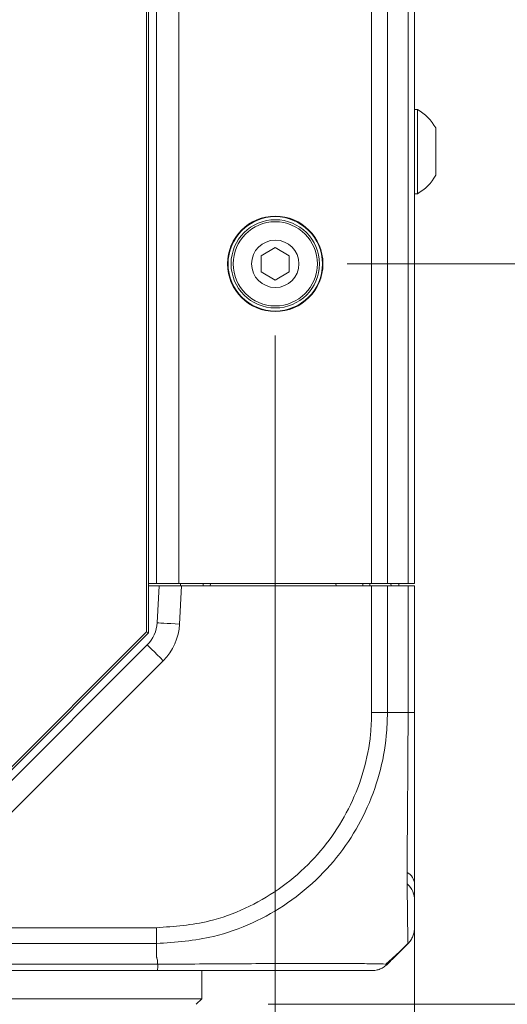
# Model space of a CAD drawing. Header units: millimetres. Extents: x 0 to 1118, y 0 to 864.
# Tile 384 of 512: x 601 to 612, y 383 to 405. Entities that reach past the tile are written whole.
import ezdxf

# ---------------------------------------------------------------- set-up
doc = ezdxf.new("R2010")
doc.units = ezdxf.units.MM
doc.styles.add('SLDTEXTSTYLE0', font='TXT', dxfattribs={"width": 0.605})
doc.dimstyles.new('SLDDIMSTYLE0', dxfattribs={"dimtxt": 3.175, "dimasz": 3.302, "dimexe": 0, "dimexo": 0.0625, "dimgap": 0.79375, "dimtad": 0, "dimdec": 1, "dimlfac": 4, "dimrnd": 1e-09, "dimzin": 12, "dimdsep": 46, "dimtxsty": 'SLDTEXTSTYLE0', "dimsah": 1, "dimcen": 0.09, "dimadec": 0, "dimazin": 3, "dimtfac": 1, "dimtofl": 0, "dimtmove": 0, "dimatfit": 3, "dimfxl": 1, "dimfrac": 2, "dimtolj": 1, "dimtzin": 12, "dimarcsym": 0})
doc.dimstyles.new('SLDDIMSTYLE1', dxfattribs={"dimtxt": 3.175, "dimasz": 3.302, "dimexe": 0, "dimexo": 0.0625, "dimgap": 0.79375, "dimtad": 0, "dimtih": 1, "dimtoh": 1, "dimdec": 1, "dimlfac": 4, "dimrnd": 1e-09, "dimzin": 4, "dimdsep": 46, "dimtxsty": 'SLDTEXTSTYLE0', "dimsah": 1, "dimcen": 0.09, "dimadec": 0, "dimazin": 1, "dimtfac": 1, "dimtofl": 0, "dimtmove": 0, "dimatfit": 3, "dimfxl": 1, "dimfrac": 2, "dimtolj": 1, "dimtzin": 12, "dimarcsym": 0})
doc.dimstyles.new('SLDDIMSTYLE2', dxfattribs={"dimtxt": 3.175, "dimasz": 3.302, "dimexe": 0, "dimexo": 0.0625, "dimgap": 0.79375, "dimtad": 0, "dimtih": 1, "dimtoh": 1, "dimdec": 1, "dimlfac": 4, "dimrnd": 1e-09, "dimzin": 12, "dimdsep": 46, "dimtxsty": 'SLDTEXTSTYLE0', "dimsah": 1, "dimcen": 0.09, "dimadec": 0, "dimazin": 3, "dimtfac": 1, "dimtmove": 0, "dimatfit": 0, "dimfxl": 1, "dimfrac": 2, "dimtolj": 1, "dimtzin": 12, "dimarcsym": 0})

# ---------------------------------------------------------------- blocks, each defined once
blk = doc.blocks.new('_D')
at = {"color": 7, "linetype": 'Continuous', "lineweight": 0}
for p, q in [((523.725, 418.739), (523.725, 362.273)), ((602.598, 372.505), (602.598, 362.273)), ((523.725, 363.873), (554.251, 363.873)), ((602.598, 363.873), (565.165, 363.873))]:
    blk.add_line(p, q, dxfattribs=at)
for points in [[(523.725, 363.873), (527.027, 363.365), (527.027, 364.381)], [(602.598, 363.873), (599.296, 364.381), (599.296, 363.365)]]:
    blk.add_solid(points, dxfattribs=at)
at = {"color": 7, "linetype": 'Continuous', "lineweight": 0, "insert": (554.251, 365.529), "char_height": 3.175, "attachment_point": 1, "style": 'SLDTEXTSTYLE0'}
blk.add_mtext('315.5', dxfattribs=at)
blk = doc.blocks.new('_D_5')
at = {"color": 7, "linetype": 'Continuous', "lineweight": 0}
for p, q in [((609.973, 390.433), (609.973, 351.112)), ((602.598, 372.505), (602.598, 351.112)), ((602.598, 352.712), (596.248, 352.712)), ((609.973, 352.712), (621.131, 352.712))]:
    blk.add_line(p, q, dxfattribs=at)
for points in [[(602.598, 352.712), (599.296, 353.22), (599.296, 352.204)], [(609.973, 352.712), (613.275, 352.204), (613.275, 353.22)]]:
    blk.add_solid(points, dxfattribs=at)
at = {"color": 7, "linetype": 'Continuous', "lineweight": 0, "insert": (621.131, 354.368), "char_height": 3.175, "attachment_point": 1, "style": 'SLDTEXTSTYLE0'}
blk.add_mtext('29.5', dxfattribs=at)
blk = doc.blocks.new('_D_6')
at = {"color": 7, "linetype": 'Continuous', "lineweight": 0}
for p, q in [((606.87, 397.558), (606.87, 362.273)), ((602.598, 372.505), (602.598, 362.273)), ((602.598, 363.873), (596.248, 363.873)), ((606.87, 363.873), (621.12, 363.873))]:
    blk.add_line(p, q, dxfattribs=at)
for points in [[(602.598, 363.873), (599.296, 364.381), (599.296, 363.365)], [(606.87, 363.873), (610.172, 363.365), (610.172, 364.381)]]:
    blk.add_solid(points, dxfattribs=at)
at = {"color": 7, "linetype": 'Continuous', "lineweight": 0, "insert": (621.12, 365.53), "char_height": 3.175, "attachment_point": 1, "style": 'SLDTEXTSTYLE0'}
blk.add_mtext('17.1', dxfattribs=at)
blk = doc.blocks.new('_D_7')
at = {"color": 7, "linetype": 'Continuous', "lineweight": 0}
for p, q in [((608.47, 399.158), (626.968, 399.158)), ((625.368, 399.158), (625.368, 393.345)), ((625.368, 382.658), (625.368, 388.472)), ((606.711, 382.658), (626.968, 382.658))]:
    blk.add_line(p, q, dxfattribs=at)
for points in [[(625.368, 399.158), (624.86, 395.856), (625.876, 395.856)], [(625.368, 382.658), (625.876, 385.96), (624.86, 385.96)]]:
    blk.add_solid(points, dxfattribs=at)
at = {"color": 7, "linetype": 'Continuous', "lineweight": 0, "insert": (621.123, 392.565), "char_height": 3.175, "attachment_point": 1, "style": 'SLDTEXTSTYLE0'}
blk.add_mtext('66.0', dxfattribs=at)
blk = doc.blocks.new('_D_8')
at = {"color": 7, "linetype": 'Continuous', "lineweight": 0}
for p, q in [((608.47, 441.658), (626.968, 441.658)), ((625.368, 441.658), (625.368, 422.845)), ((625.368, 399.158), (625.368, 417.972)), ((608.47, 399.158), (626.968, 399.158))]:
    blk.add_line(p, q, dxfattribs=at)
for points in [[(625.368, 441.658), (624.86, 438.356), (625.876, 438.356)], [(625.368, 399.158), (625.876, 402.46), (624.86, 402.46)]]:
    blk.add_solid(points, dxfattribs=at)
at = {"color": 7, "linetype": 'Continuous', "lineweight": 0, "insert": (619.911, 422.065), "char_height": 3.175, "attachment_point": 1, "style": 'SLDTEXTSTYLE0'}
blk.add_mtext('170.0', dxfattribs=at)

msp = doc.modelspace()

# ---------------------------------------------------------------- linework, layer by layer
at = {"color": 7, "linetype": 'Continuous', "lineweight": 15}
for p, q in [((604.0002, 390.955), (604.0002, 449.8616)), ((604.0482, 449.8815), (604.0482, 390.9351)), ((604.2232, 392.0333), (604.2232, 448.7833)), ((609.9732, 448.7833), (609.9732, 392.0333)), ((610.0382, 402.5958), (609.9732, 402.5958)), ((610.0382, 400.7208), (610.0382, 402.5958)), ((610.4432, 401.1305), (610.4432, 402.1861)), ((609.9732, 400.7208), (610.0382, 400.7208)), ((606.8697, 399.5192), (606.5572, 399.3387)), ((606.5572, 399.3387), (606.5572, 398.9779)), ((607.1822, 399.3387), (606.8697, 399.5192)), ((607.1822, 398.9779), (607.1822, 399.3387)), ((606.5572, 398.9779), (606.8697, 398.7975)), ((606.8697, 398.7975), (607.1822, 398.9779)), ((604.2232, 392.0333), (604.0482, 392.0333)), ((604.2232, 392.0333), (604.0482, 392.0333)), ((604.0482, 391.9833), (604.2815, 391.9833)), ((604.7232, 392.0333), (604.2232, 392.0333)), ((604.2383, 391.1583), (604.2815, 391.9833)), ((604.2815, 391.9833), (604.7822, 391.9833)), ((604.7232, 392.0333), (609.0161, 392.0333)), ((604.7607, 391.9833), (604.7607, 392.0333)), ((604.7822, 391.9833), (609.0161, 391.9833)), ((605.2607, 392.0333), (605.2607, 391.9833)), ((605.4241, 392.0333), (605.4232, 391.9833)), ((608.2224, 392.0333), (608.2232, 391.9833)), ((608.8232, 392.0333), (608.8232, 391.9833)), ((608.9741, 392.0333), (608.9732, 391.9833)), ((609.3697, 392.0333), (609.0161, 392.0333)), ((609.0161, 391.9833), (609.3697, 391.9833)), ((609.8268, 392.0333), (609.3697, 392.0333)), ((609.3697, 391.9833), (609.8268, 391.9833)), ((609.4474, 392.0333), (609.4482, 391.9833)), ((609.6232, 391.9833), (609.6232, 392.0333)), ((609.9732, 392.0333), (609.8268, 392.0333)), ((609.8268, 391.9833), (609.9732, 391.9833)), ((609.9732, 391.9833), (609.9732, 389.1588)), ((598.689, 385.6438), (604.0002, 390.955)), ((604.0482, 390.9351), (598.7089, 385.5958)), ((604.0002, 390.955), (604.0482, 390.9351)), ((599.0429, 385.6905), (604.0197, 390.6672)), ((609.5306, 383.7156), (609.8267, 384.0118)), ((604.2487, 383.4083), (597.8782, 383.4083)), ((605.2357, 382.7833), (605.2357, 383.4083)), ((599.9607, 382.7833), (605.2357, 382.7833)), ((605.1107, 382.6583), (605.2357, 382.7833))]:
    msp.add_line(p, q, dxfattribs=at)
at = {"color": 9, "linetype": 'Continuous', "lineweight": 0}
for p, q in [((604.7232, 448.7833), (604.7232, 392.0333)), ((609.0161, 392.0333), (609.0161, 448.7833)), ((609.3697, 448.7833), (609.3697, 392.0333)), ((609.8268, 392.0333), (609.8268, 448.7833)), ((607.4087, 400.0612), (607.4087, 400.0739)), ((604.7822, 391.9833), (604.7376, 391.1321)), ((608.9732, 391.9833), (608.9732, 392.0333)), ((609.0161, 389.1588), (609.0161, 391.9833)), ((609.3697, 391.9833), (609.3697, 389.1584)), ((609.8268, 389.1584), (609.8268, 391.9833)), ((604.3732, 390.3137), (599.3964, 385.3369)), ((609.3696, 389.1583), (609.8268, 389.1583)), ((597.86, 384.3654), (604.2227, 384.3654)), ((604.2232, 384.0119), (597.8538, 384.0119)), ((604.2232, 383.7156), (604.2232, 384.0118)), ((597.8756, 383.5548), (604.2511, 383.5548))]:
    msp.add_line(p, q, dxfattribs=at)
at = {"color": 9, "linetype": 'Continuous', "lineweight": 0, "flags": 128}
for points in [[(604.7376, 391.1321), (604.6402, 391.1373), (604.5465, 391.1422), (604.4602, 391.1467), (604.3845, 391.1506), (604.3224, 391.1539), (604.2763, 391.1563), (604.2479, 391.1578), (604.2383, 391.1583)], [(604.3732, 390.3137), (604.3042, 390.3827), (604.2379, 390.449), (604.1768, 390.5101), (604.1232, 390.5637), (604.0792, 390.6077), (604.0466, 390.6403), (604.0264, 390.6604), (604.0197, 390.6672)]]:
    msp.add_lwpolyline(points, dxfattribs=at)
at = {"color": 7, "linetype": 'Continuous', "lineweight": 15}
for radius in [1.0625, 1.0516, 0.9837, 0.9375, 0.5278]:
    msp.add_circle((606.8697, 399.1583), radius, dxfattribs=at)
for centre, radius, start, end in [((609.4995, 401.6583), 1.0813, 29.2162, 60.11785), ((609.4995, 401.6583), 1.0813, 299.88215, 330.7838), ((603.4893, 391.1976), 0.75, 315, 357), ((609.4732, 384.9708), 0.5, 0, 47.26029)]:
    msp.add_arc(centre, radius, start, end, dxfattribs=at)
at = {"color": 9, "linetype": 'Continuous', "lineweight": 0}
for centre, radius, start, end in [((603.4893, 391.1976), 1.25, 315, 357), ((609.6434, 385.3125), 0.3307, 4.23378, 59.65385)]:
    msp.add_arc(centre, radius, start, end, dxfattribs=at)
for points, knots in [([(604.2227, 384.3655), (604.6204, 384.3938), (605.3012, 384.4422), (606.21, 384.7796), (606.9547, 385.2015), (607.606, 385.7464), (608.1464, 386.3877), (608.5671, 387.0963), (608.8579, 387.8668), (608.998, 388.5648), (609.0111, 388.9986), (609.0159, 389.1588)], [0, 0, 0, 0, 0.1584128, 0.2711135, 0.3838358, 0.4991895, 0.6083335, 0.7174773, 0.8267511, 0.9360043, 1, 1, 1, 1]), ([(609.3695, 389.1584), (609.3642, 388.9864), (609.3501, 388.5244), (609.2063, 387.7727), (608.9008, 386.9454), (608.4528, 386.1755), (607.8721, 385.4844), (607.1698, 384.9008), (606.367, 384.4496), (605.3872, 384.0935), (604.6506, 384.0418), (604.2232, 384.0118)], [0, 0, 0, 0, 0.0638809, 0.1715818, 0.2825246, 0.390047, 0.5008149, 0.6162121, 0.7271687, 0.8416823, 1, 1, 1, 1]), ([(609.3696, 389.1584), (609.3451, 389.1584), (609.2962, 389.1585), (609.2084, 389.1586), (609.1142, 389.1587), (609.0487, 389.1588), (609.0159, 389.1588)], [0, 0, 0, 0, 0.2499943, 0.5000039, 0.7500047, 1, 1, 1, 1]), ([(609.8266, 384.0118), (609.8266, 384.0173), (609.8265, 384.0319), (609.8229, 384.1808), (609.8168, 384.4861), (609.8111, 384.9317), (609.8082, 385.4774), (609.8091, 386.1222), (609.8144, 386.8496), (609.8214, 387.63), (609.8264, 388.4074), (609.8267, 388.9081), (609.8268, 389.1584)], [0, 0, 0, 0, 0.065799, 0.1743475, 0.2828925, 0.3913457, 0.4997944, 0.5968723, 0.705542, 0.8142122, 0.9070961, 1, 1, 1, 1]), ([(609.8268, 389.1584), (609.8486, 389.1584), (609.8923, 389.1585), (609.9378, 389.1586), (609.9677, 389.1587), (609.9714, 389.1588), (609.9732, 389.1588)], [0, 0, 0, 0, 0.2500048, 0.5, 0.7499926, 1, 1, 1, 1]), ([(604.2232, 384.0119), (604.2231, 384.0363), (604.223, 384.0852), (604.2229, 384.173), (604.2228, 384.2672), (604.2227, 384.3327), (604.2227, 384.3654)], [0, 0, 0, 0, 0.25000178, 0.50000124, 0.75000722, 1, 1, 1, 1]), ([(604.2511, 383.5548), (604.2503, 383.5681), (604.2476, 383.6123), (604.2412, 383.6643), (604.2296, 383.704), (604.2248, 383.7133), (604.2234, 383.7152), (604.2231, 383.7156)], [0, 0, 0, 0, 0.2452017, 0.8175315, 0.9606735, 0.9921378, 1, 1, 1, 1]), ([(604.2511, 383.5548), (604.2509, 383.533), (604.2505, 383.4893), (604.2499, 383.4438), (604.2493, 383.4139), (604.2489, 383.4102), (604.2487, 383.4083)], [0, 0, 0, 0, 0.24999705, 0.50000417, 0.75001565, 1, 1, 1, 1]), ([(604.2511, 383.5548), (604.4188, 383.5549), (604.8749, 383.555), (605.6187, 383.5584), (606.4411, 383.5642), (607.207, 383.5694), (607.9338, 383.5714), (608.5333, 383.5689), (608.9708, 383.563), (609.2464, 383.5574), (609.2885, 383.5565), (609.3065, 383.5561)], [0, 0, 0, 0, 0.06713813, 0.18263818, 0.30157578, 0.41695704, 0.53579174, 0.6801768, 0.79475645, 0.91268263, 1, 1, 1, 1])]:
    msp.add_open_spline(points, degree=3, knots=knots, dxfattribs=at)
at = {"color": 7, "linetype": 'Continuous', "lineweight": 15}
for points, knots in [([(609.9732, 389.1588), (609.9732, 388.926), (609.9732, 388.4604), (609.9732, 387.7384), (609.9732, 387.015), (609.9732, 386.3413), (609.9732, 385.7424), (609.9732, 385.2334), (609.9732, 384.815), (609.9732, 384.526), (609.9732, 384.3843), (609.9732, 384.3707), (609.9732, 384.3655)], [0, 0, 0, 0, 0.0929147, 0.1858151, 0.2944777, 0.4031618, 0.5002013, 0.6086253, 0.7170442, 0.8255689, 0.9340812, 1, 1, 1, 1]), ([(609.8267, 384.0118), (609.8486, 384.0362), (609.8923, 384.0852), (609.9378, 384.173), (609.9677, 384.2673), (609.9714, 384.3328), (609.9732, 384.3655)], [0, 0, 0, 0, 0.2500067, 0.5000063, 0.7500013, 1, 1, 1, 1]), ([(609.3215, 383.541), (609.38, 383.593), (609.5547, 383.7484), (609.7187, 383.9098), (609.8279, 384.0172)], [0, 0, 0, 0, 0.3344689, 1, 1, 1, 1]), ([(609.3697, 383.5548), (609.3453, 383.533), (609.2964, 383.4893), (609.2086, 383.4438), (609.1144, 383.4139), (609.0489, 383.4102), (609.0161, 383.4083)], [0, 0, 0, 0, 0.2499924, 0.4999948, 0.7500016, 1, 1, 1, 1]), ([(609.5305, 383.7156), (609.5279, 383.713), (609.5127, 383.6978), (609.4583, 383.6434), (609.4072, 383.5923), (609.3697, 383.5548)], [0, 0, 0, 0, 0.051232, 0.3045651, 1, 1, 1, 1]), ([(609.0161, 383.4083), (608.9899, 383.4083), (608.9444, 383.4083), (608.6417, 383.4083), (608.2283, 383.4083), (607.6706, 383.4083), (606.996, 383.4083), (606.2909, 383.4083), (605.5243, 383.4083), (604.8332, 383.4083), (604.4049, 383.4083), (604.2487, 383.4083)], [0, 0, 0, 0, 0.1476516, 0.2562039, 0.3647756, 0.4995883, 0.6089417, 0.7182914, 0.8277419, 0.9371747, 1, 1, 1, 1])]:
    msp.add_open_spline(points, degree=3, knots=knots, dxfattribs=at)

# ---------------------------------------------------------------- dimensions: what is measured, and where the dimension line sits
at = {"color": 7, "linetype": 'Continuous', "lineweight": 0}
for base, p1, p2, picture, middle in [((625.3677, 441.6583), (606.8697, 399.1583), (606.8697, 441.6583), '_D_8', (625.3677, 420.4083)), ((625.3677, 399.1583), (605.1107, 382.6583), (606.8697, 399.1583), '_D_7', (625.3677, 390.9083))]:
    dim = msp.add_linear_dim(base=base, p1=p1, p2=p2, angle=90, dimstyle='SLDDIMSTYLE1', dxfattribs=at)
    dim.commit()
    dim.dimension.update_dxf_attribs({"geometry": picture, "text_midpoint": middle, "dimtype": 160})
for base, p2, dimstyle, picture, middle in [((523.7253, 363.8728), (523.7253, 420.3386), 'SLDDIMSTYLE0', '_D', (559.708, 363.8728)), ((606.8697, 363.8732), (606.8697, 399.1583), 'SLDDIMSTYLE2', '_D_6', (625.3644, 363.8732)), ((609.9732, 352.712), (609.9732, 392.0333), 'SLDDIMSTYLE2', '_D_5', (625.3755, 352.712))]:
    dim = msp.add_linear_dim(base=base, p1=(602.5982, 374.1052), p2=p2, dimstyle=dimstyle, dxfattribs=at)
    dim.commit()
    dim.dimension.update_dxf_attribs({"geometry": picture, "text_midpoint": middle, "dimtype": 160})

doc.saveas('drawing.dxf')
